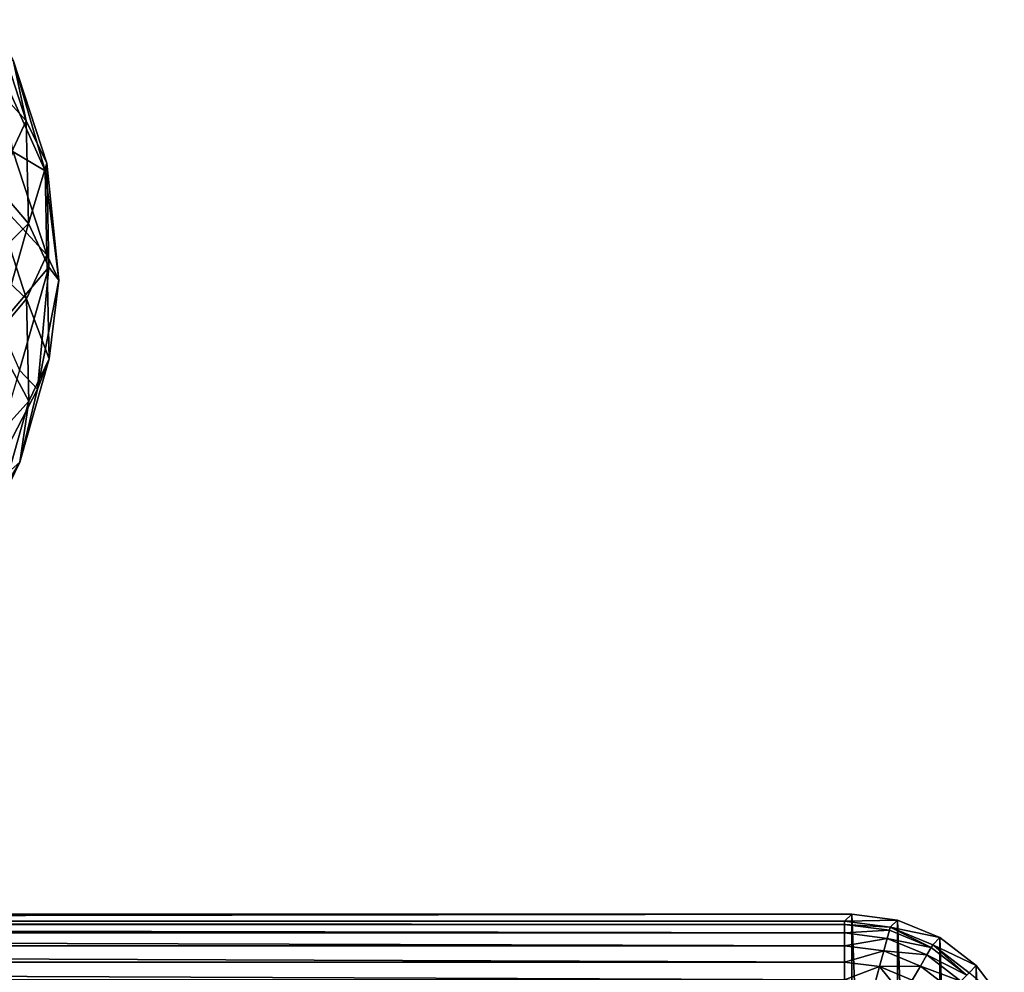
# Model space of a CAD drawing. Header units: metres. Extents: x -109 to 109, y -917 to 389.
# Tile 506 of 656: x 23 to 40, y -391 to -375. Entities that reach past the tile are written whole.
import ezdxf

# ---------------------------------------------------------------- set-up
doc = ezdxf.new("R2010")
doc.units = ezdxf.units.M
doc.layers.add('solid_24503124_XXX_01_SW0001', color=7, linetype='CONTINUOUS')
doc.layers.add('solid_24503124_XXX_01_SW0001_01', color=7, linetype='CONTINUOUS')

msp = doc.modelspace()

# ---------------------------------------------------------------- linework, layer by layer
at = {"layer": 'solid_24503124_XXX_01_SW0001'}
msp.add_3dface([(-36.877968, -390.816681, 80.047859), (36.877968, -391.122345, 80), (-36.877968, -391.122345, 80)], dxfattribs=at)
at = {"layer": 'solid_24503124_XXX_01_SW0001_01'}
for points in [[(22.945007, -376.500854, -198.889252), (22.381296, -374.777771, -201.873703), (22.390024, -375.896637, -198.485001)], [(22.721535, -375.468231, -202.367661), (22.381296, -374.777771, -201.873703), (22.945007, -376.500854, -198.889252)], [(22.721535, -375.468231, -202.367661), (23.265312, -377.352661, -200.915421), (22.449635, -375.535492, -204.062851)], [(22.723829, -377.029297, -203.269592), (22.449635, -375.535492, -204.062851), (23.265312, -377.352661, -200.915421)], [(23.293816, -377.217499, -199.337845), (23.265312, -377.352661, -200.915421), (22.721535, -375.468231, -202.367661)], [(23.293816, -377.217499, -199.337845), (22.721535, -375.468231, -202.367661), (22.945007, -376.500854, -198.889252)], [(22.945007, -376.500854, -198.889252), (22.390024, -375.896637, -198.485001), (22.425369, -377.600311, -195.534195)], [(22.981228, -378.246735, -195.865295), (22.945007, -376.500854, -198.889252), (22.425369, -377.600311, -195.534195)], [(23.293816, -377.217499, -199.337845), (22.945007, -376.500854, -198.889252), (22.981228, -378.246735, -195.865295)], [(22.38574, -377.802826, -203.62146), (22.723829, -377.029297, -203.269592), (23.296165, -378.778717, -200.239456)], [(23.296165, -378.778717, -200.239456), (22.723829, -377.029297, -203.269592), (23.265312, -377.352661, -200.915421)], [(23.330587, -378.989929, -196.267914), (23.293816, -377.217499, -199.337845), (22.981228, -378.246735, -195.865295)], [(23.293816, -377.217499, -199.337845), (23.496515, -379.211456, -197.695923), (23.265312, -377.352661, -200.915421)], [(23.330587, -378.989929, -196.267914), (23.496515, -379.211456, -197.695923), (23.293816, -377.217499, -199.337845)], [(23.296165, -378.778717, -200.239456), (23.265312, -377.352661, -200.915421), (23.496515, -379.211456, -197.695923)], [(22.981228, -378.246735, -195.865295), (22.425369, -377.600311, -195.534195), (21.945171, -379.287048, -192.612671)], [(21.846241, -378.497711, -203.871521), (22.38574, -377.802826, -203.62146), (22.949564, -379.526245, -200.636414)], [(22.949564, -379.526245, -200.636414), (22.38574, -377.802826, -203.62146), (23.296165, -378.778717, -200.239456)], [(22.489128, -379.975281, -192.871353), (22.981228, -378.246735, -195.865295), (21.945171, -379.287048, -192.612671)], [(23.330587, -378.989929, -196.267914), (22.981228, -378.246735, -195.865295), (22.489128, -379.975281, -192.871353)], [(22.396475, -380.179596, -200.95842), (21.846241, -378.497711, -203.871521), (22.949564, -379.526245, -200.636414)], [(22.949564, -379.526245, -200.636414), (23.296165, -378.778717, -200.239456), (23.332941, -380.551331, -197.16922)], [(23.332941, -380.551331, -197.16922), (23.296165, -378.778717, -200.239456), (23.496515, -379.211456, -197.695923)], [(22.831005, -380.744751, -193.228455), (23.330587, -378.989929, -196.267914), (22.489128, -379.975281, -192.871353)], [(22.831005, -380.744751, -193.228455), (23.137434, -381.065155, -194.485214), (23.330587, -378.989929, -196.267914)], [(23.330587, -378.989929, -196.267914), (23.137434, -381.065155, -194.485214), (23.496515, -379.211456, -197.695923)], [(23.332941, -380.551331, -197.16922), (23.496515, -379.211456, -197.695923), (23.137434, -381.065155, -194.485214)], [(22.396475, -380.179596, -200.95842), (22.949564, -379.526245, -200.636414), (22.985792, -381.272461, -197.611862)], [(22.985792, -381.272461, -197.611862), (22.949564, -379.526245, -200.636414), (23.332941, -380.551331, -197.16922)], [(22.431829, -381.883759, -198.006744), (22.396475, -380.179596, -200.95842), (22.985792, -381.272461, -197.611862)], [(22.833309, -382.306335, -194.129456), (23.332941, -380.551331, -197.16922), (23.137434, -381.065155, -194.485214)], [(22.985792, -381.272461, -197.611862), (23.332941, -380.551331, -197.16922), (22.833309, -382.306335, -194.129456)], [(22.831005, -380.744751, -193.228455), (22.197088, -382.867218, -191.363983), (23.137434, -381.065155, -194.485214)], [(22.833309, -382.306335, -194.129456), (23.137434, -381.065155, -194.485214), (22.197088, -382.867218, -191.363983)], [(22.431829, -381.883759, -198.006744), (22.985792, -381.272461, -197.611862), (22.493593, -383.001373, -194.617325)], [(22.493593, -383.001373, -194.617325), (22.985792, -381.272461, -197.611862), (22.833309, -382.306335, -194.129456)], [(21.808756, -384.003418, -191.190048), (22.833309, -382.306335, -194.129456), (22.197088, -382.867218, -191.363983)], [(22.493593, -383.001373, -194.617325), (22.833309, -382.306335, -194.129456), (21.808756, -384.003418, -191.190048)], [(-37.000458, -390, 88), (-37.000458, -410, 88), (37.000458, -410, 88)], [(37.000458, -390, 88), (-37.000458, -390, 88), (37.000458, -410, 88)], [(-36.877968, -390.122498, 80.982544), (-37.000458, -390, 88), (37.000458, -390, 88)], [(36.877968, -390.122498, 80.982544), (-36.877968, -390.122498, 80.982544), (37.000458, -390, 88)], [(36.877968, -390.175385, 80.678604), (-36.877968, -390.122498, 80.982544), (36.877968, -390.122498, 80.982544)], [(-36.877968, -390.175385, 80.678604), (-36.877968, -390.122498, 80.982544), (36.877968, -390.175385, 80.678604)], [(36.877968, -390.122498, 80.982544), (37.000458, -390, 88), (37.776905, -390.102203, 88)], [(37.65514, -390.224976, 80.978622), (36.877968, -390.122498, 80.982544), (37.776905, -390.102203, 88)], [(36.877968, -390.175385, 80.678604), (36.877968, -390.122498, 80.982544), (37.65514, -390.224976, 80.978622)], [(37.776905, -409.897797, 88), (37.000458, -390, 88), (37.000458, -410, 88)], [(37.776905, -409.897797, 88), (37.776905, -390.102203, 88), (37.000458, -390, 88)], [(37.65514, -390.224976, 80.978622), (37.776905, -390.102203, 88), (38.500248, -390.401794, 88)], [(38.500248, -409.598206, 88), (38.500248, -390.401794, 88), (37.776905, -390.102203, 88)], [(37.776905, -409.897797, 88), (38.500248, -409.598206, 88), (37.776905, -390.102203, 88)], [(-36.877968, -390.175385, 80.678604), (36.877968, -390.175385, 80.678604), (36.877968, -390.319153, 80.404259)], [(-36.877968, -390.319153, 80.404259), (-36.877968, -390.175385, 80.678604), (36.877968, -390.319153, 80.404259)], [(36.877968, -390.175385, 80.678604), (37.65514, -390.224976, 80.978622), (37.64077, -390.275818, 80.678619)], [(36.877968, -390.175385, 80.678604), (37.64077, -390.275818, 80.678619), (36.877968, -390.319153, 80.404259)], [(37.64077, -390.275818, 80.678619), (37.603558, -390.414673, 80.404274), (36.877968, -390.319153, 80.404259)], [(37.64077, -390.275818, 80.678619), (38.35133, -390.57019, 80.678619), (37.603558, -390.414673, 80.404274)], [(37.64077, -390.275818, 80.678619), (37.65514, -390.224976, 80.978622), (38.35133, -390.57019, 80.678619)], [(38.378929, -390.525146, 80.976158), (37.65514, -390.224976, 80.978622), (38.500248, -390.401794, 88)], [(38.35133, -390.57019, 80.678619), (37.65514, -390.224976, 80.978622), (38.378929, -390.525146, 80.976158)], [(-36.877968, -390.319153, 80.404259), (36.877968, -390.319153, 80.404259), (36.877968, -390.539978, 80.187065)], [(-36.877968, -390.539978, 80.187065), (-36.877968, -390.319153, 80.404259), (36.877968, -390.539978, 80.187065)], [(36.877968, -390.319153, 80.404259), (37.603558, -390.414673, 80.404274), (36.877968, -390.539978, 80.187065)], [(37.603558, -390.414673, 80.404274), (37.546406, -390.62796, 80.18708), (36.877968, -390.539978, 80.187065)], [(37.603558, -390.414673, 80.404274), (38.279449, -390.694672, 80.404274), (37.546406, -390.62796, 80.18708)], [(38.35133, -390.57019, 80.678619), (38.279449, -390.694672, 80.404274), (37.603558, -390.414673, 80.404274)], [(38.378929, -390.525146, 80.976158), (38.500248, -390.401794, 88), (39.121498, -390.87851, 88)], [(39.121498, -409.12149, 88), (39.121498, -390.87851, 88), (38.500248, -390.401794, 88)], [(38.500248, -409.598206, 88), (39.121498, -409.12149, 88), (38.500248, -390.401794, 88)], [(-36.877968, -390.539978, 80.187065), (36.877968, -390.539978, 80.187065), (36.877968, -390.816681, 80.047859)], [(-36.877968, -390.816681, 80.047859), (-36.877968, -390.539978, 80.187065), (36.877968, -390.816681, 80.047859)], [(36.877968, -390.539978, 80.187065), (37.546406, -390.62796, 80.18708), (36.877968, -390.816681, 80.047859)], [(37.546406, -390.62796, 80.18708), (37.474789, -390.895233, 80.047867), (36.877968, -390.816681, 80.047859)], [(37.546406, -390.62796, 80.18708), (38.169048, -390.885895, 80.18708), (37.474789, -390.895233, 80.047867)], [(38.279449, -390.694672, 80.404274), (38.169048, -390.885895, 80.18708), (37.546406, -390.62796, 80.18708)], [(38.35133, -390.57019, 80.678619), (38.961594, -391.038422, 80.678619), (38.279449, -390.694672, 80.404274)], [(38.35133, -390.57019, 80.678619), (38.378929, -390.525146, 80.976158), (38.961594, -391.038422, 80.678619)], [(38.999657, -391.001862, 80.975319), (38.378929, -390.525146, 80.976158), (39.121498, -390.87851, 88)], [(38.961594, -391.038422, 80.678619), (38.378929, -390.525146, 80.976158), (38.999657, -391.001862, 80.975319)], [(38.279449, -390.694672, 80.404274), (38.85994, -391.140076, 80.404274), (38.169048, -390.885895, 80.18708)], [(38.961594, -391.038422, 80.678619), (38.85994, -391.140076, 80.404274), (38.279449, -390.694672, 80.404274)], [(-36.877968, -390.816681, 80.047859), (36.877968, -390.816681, 80.047859), (36.877968, -391.122345, 80)], [(36.877968, -390.816681, 80.047859), (37.474789, -390.895233, 80.047867), (36.877968, -391.122345, 80)], [(37.474789, -390.895233, 80.047867), (37.39259, -391.189697, 80), (36.877968, -391.122345, 80)], [(37.474789, -390.895233, 80.047867), (37.87693, -391.389709, 80), (37.39259, -391.189697, 80)], [(38.169048, -390.885895, 80.18708), (38.030712, -391.125519, 80.047867), (37.474789, -390.895233, 80.047867)], [(37.474789, -390.895233, 80.047867), (38.030712, -391.125519, 80.047867), (37.87693, -391.389709, 80)], [(38.169048, -390.885895, 80.18708), (38.7038, -391.296234, 80.18708), (38.030712, -391.125519, 80.047867)], [(38.85994, -391.140076, 80.404274), (38.7038, -391.296234, 80.18708), (38.169048, -390.885895, 80.18708)], [(38.999657, -391.001862, 80.975319), (39.121498, -390.87851, 88), (39.598198, -391.499756, 88)], [(39.598198, -408.500244, 88), (39.598198, -391.499756, 88), (39.121498, -390.87851, 88)], [(39.121498, -409.12149, 88), (39.598198, -408.500244, 88), (39.121498, -390.87851, 88)]]:
    msp.add_3dface(points, dxfattribs=at)

doc.saveas('drawing.dxf')
